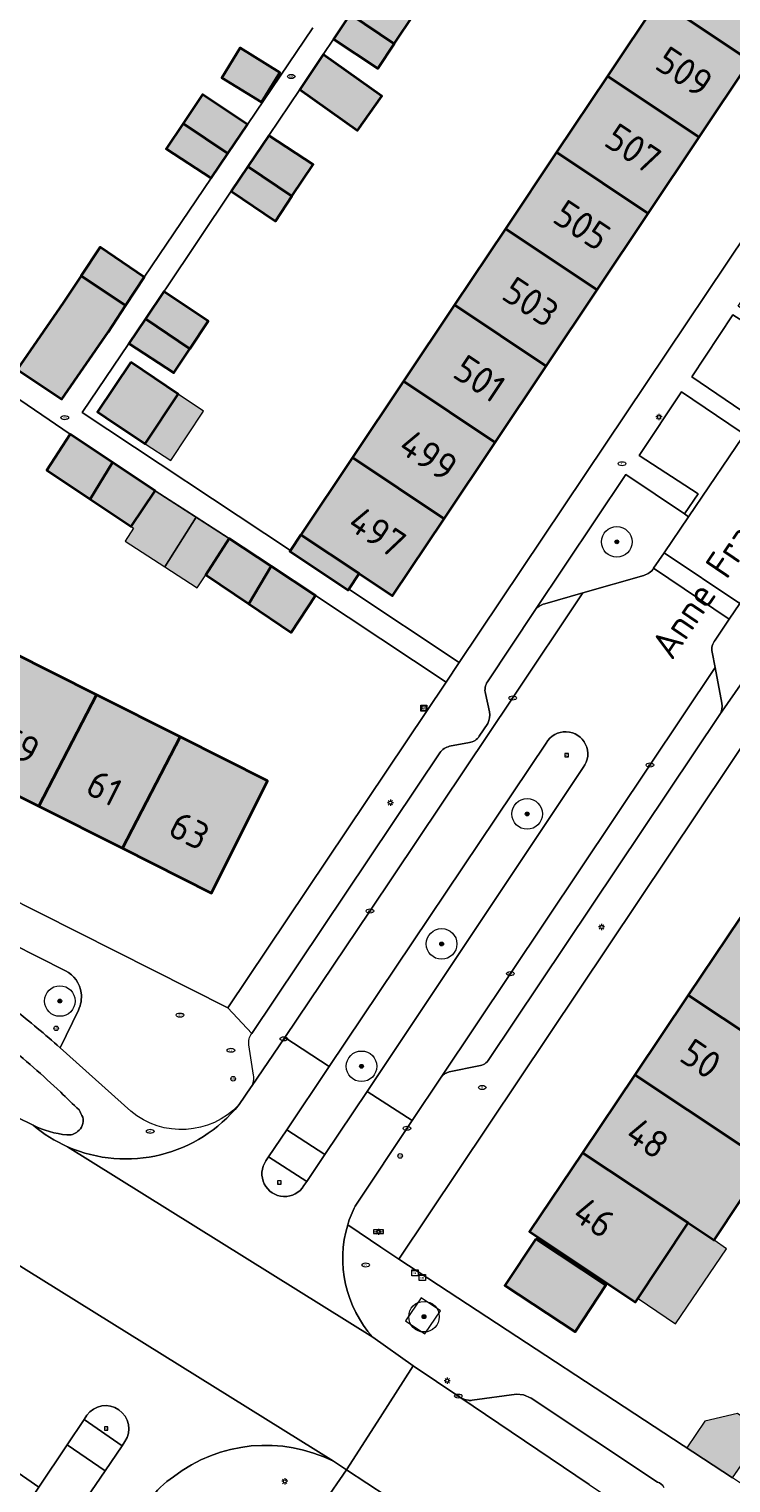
# Model space of a CAD drawing. Header units: metres. Extents: x 125349 to 128236, y 501602 to 503797.
# Tile 450 of 656: x 126841 to 126887, y 502502 to 502597. Entities that reach past the tile are written whole.
import ezdxf
from ezdxf.enums import TextEntityAlignment as Align

# ---------------------------------------------------------------- set-up
doc = ezdxf.new("R2010")
doc.units = ezdxf.units.M
doc.layers.get('0').update_dxf_attribs({"linetype": 'CONTINUOUS'})
for name, color, linetype, lineweight in [('B-WE-GR-BEPLANTING_CULTUUR_BODEMBEDEKKER-GV', 90, 'CONTINUOUS', 18), ('B-WE-GR-BEPLANTING_CULTUUR_HEESTERS-GV', 90, 'CONTINUOUS', 18), ('B-WE-GR-BOOM-S-500', 90, 'CONTINUOUS', 18), ('B-WE-IE-MEUBILAIR-S', 7, 'CONTINUOUS', 18), ('B-WE-IE-MEUBILAIR_WEGMEUBILAIR-GV', 7, 'CONTINUOUS', 18), ('B-WE-OG-BEBOUWING-GV', 7, 'CONTINUOUS', 35), ('B-WE-OG-BEBOUWING-T18', 10, 'CONTINUOUS', 18), ('B-WE-OG-BEBOUWING_OVERBOUWING-GV', 7, 'CONTINUOUS', 18), ('B-WE-OG-TERREIN_ERF-GV', 7, 'CONTINUOUS', 18), ('B-WE-OG-TOPOGRAFIE-T18', 10, 'CONTINUOUS', 18), ('B-WE-VH-GESLOTENVERHARDING_ASFALT-GV', 10, 'CONTINUOUS', 18), ('B-WE-VH-OPENVERHARDING-GV', 90, 'CONTINUOUS', 18), ('B-WE-VH-OPENVERHARDING_BETONSTRAATSTEEN-GV', 90, 'CONTINUOUS', 18), ('B-WE-VH-OPENVERHARDING_TEGEL-GV', 90, 'CONTINUOUS', 18)]:
    doc.layers.add(name, color=color, linetype=linetype, lineweight=lineweight)
doc.layers.add('B-WE-OG-BEBOUWING-V', color=7, linetype='CONTINUOUS', lineweight=18, true_color=0xcc646e)
doc.layers.add('B-WE-OG-BEBOUWING_OVERBOUWING-V', color=7, linetype='CONTINUOUS', lineweight=18, true_color=0xcc646e)
doc.styles.add('NLCS-ISO', font='NLCS-ISO.ttf')
doc.styles.add('NLCS-ISO-M1000-T18', font='NLCS-ISO.ttf', dxfattribs={"height": 1.8})

# ---------------------------------------------------------------- blocks, each defined once
blk = doc.blocks.new('SIE-MEUBILAIR_BORD_VERKEER-SO')
blk.add_lwpolyline([(-0.5625, -0.5625), (0.5625, -0.5625), (0.5625, 0.5625), (-0.5625, 0.5625)], close=True)
at = {"style": 'NLCS-ISO'}
blk.add_text('vb', height=0.75, dxfattribs=at).set_placement((0, 0), align=Align.MIDDLE_CENTER)
blk = doc.blocks.new('SIE-MEUBILAIR_BORD_STRAATNAAM-SO')
blk.add_lwpolyline([(-1.62, -0.62), (1.62, -0.62), (1.62, 0.62), (-1.62, 0.62)], close=True)
at = {"style": 'NLCS-ISO'}
blk.add_text('straat', height=0.75, dxfattribs=at).set_placement((0, 0.08), align=Align.MIDDLE_CENTER)
blk = doc.blocks.new('SIE-MEUBILAIR_BORD_LOCATIEPAAL-SO')
blk.add_lwpolyline([(-0.75, -0.75), (0.75, -0.75), (0.75, 0.75), (-0.75, 0.75)], close=True)
at = {"style": 'NLCS-ISO'}
blk.add_text('lp', height=0.75, dxfattribs=at).set_placement((0.01, 0.12), align=Align.MIDDLE_CENTER)
blk = doc.blocks.new('SIE-MEUBILAIR_KAST_CAI-SO')
for points in [[(-1, 1), (1, 1), (1, 0.84), (-1, 0.84)], [(-1, 0.76), (1, 0.76), (1, -1), (-1, -1)]]:
    blk.add_lwpolyline(points, close=True)
at = {"style": 'NLCS-ISO'}
blk.add_text('cai', height=0.75, dxfattribs=at).set_placement((0, 0), align=Align.MIDDLE_CENTER)
blk = doc.blocks.new('SIE-MEUBILAIR_KAST_TELECOM-SO')
for points in [[(-1, 1), (1, 1), (1, 0.84), (-1, 0.84)], [(-1, 0.76), (1, 0.76), (1, -1), (-1, -1)]]:
    blk.add_lwpolyline(points, close=True)
at = {"style": 'NLCS-ISO'}
blk.add_text('tele', height=0.75, dxfattribs=at).set_placement((0, 0), align=Align.MIDDLE_CENTER)
blk = doc.blocks.new('SIE-MEUBILAIR_PAAL_LICHTMAST-SO')
for points in [[(-0.62, 0), (-1, 0)], [(-0.71, 0.71), (-0.44, 0.44)], [(0, 1), (0, 0.62)], [(0.44, 0.44), (0.71, 0.71)], [(1, 0), (0.62, 0)], [(-0.71, -0.71), (-0.44, -0.44)], [(0, -0.62), (0, -1)], [(0.44, -0.44), (0.71, -0.71)]]:
    blk.add_lwpolyline(points)
blk.add_circle((0, 0), 0.5)
blk = doc.blocks.new('SIE-MEUBILAIR_PAAL_VERKEERSBORD-SO')
blk.add_circle((0, 0), 0.75)
at = {"style": 'NLCS-ISO'}
blk.add_text('vb', height=0.75, dxfattribs=at).set_placement((0, 0.07), align=Align.MIDDLE_CENTER)
blk = doc.blocks.new('SIE-MEUBILAIR_PUT_KOLK-SO')
blk.add_ellipse((0, 0), major_axis=(1.25, 0), ratio=0.54)
at = {"style": 'NLCS-ISO'}
blk.add_text('klk', height=0.75, dxfattribs=at).set_placement((0.03, 0), align=Align.MIDDLE_CENTER)
blk = doc.blocks.new('SIE-MEUBILAIR_PUT_RIOOLPUT-SO')
blk.add_ellipse((0, 0), major_axis=(1.25, 0), ratio=0.54)
at = {"style": 'NLCS-ISO'}
blk.add_text('ri', height=0.75, dxfattribs=at).set_placement((-0.04, 0.07), align=Align.MIDDLE_CENTER)
blk = doc.blocks.new('SIE-MEUBILAIR_PUT_WATERLEIDINGPUT-SO')
blk.add_ellipse((0, 0), major_axis=(1.25, 0), ratio=0.54)
at = {"style": 'NLCS-ISO'}
blk.add_text('wl', height=0.75, dxfattribs=at).set_placement((-0.14, 0), align=Align.MIDDLE_CENTER)
blk = doc.blocks.new('SIE-MEUBILAIR_PUT_GASPUT-SO')
blk.add_ellipse((0, 0), major_axis=(1.25, 0), ratio=0.54)
at = {"style": 'NLCS-ISO'}
blk.add_text('gas ', height=0.75, dxfattribs=at).set_placement((0.53, 0.16), align=Align.MIDDLE_CENTER)
blk = doc.blocks.new('SGR-BOOM_01-SO')
at = {"linetype": 'ByBlock', "lineweight": 18}
h = blk.add_hatch(color=0, dxfattribs=at)
h.dxf.hatch_style = 1
edge = h.paths.add_edge_path()
edge.add_arc((0, 0), 0.25, 0, 360)
at = {"color": 0, "linetype": 'ByBlock', "lineweight": 18}
for radius in [2, 0.25]:
    blk.add_circle((0, 0), radius, dxfattribs=at)

msp = doc.modelspace()

# ---------------------------------------------------------------- hatches: boundary and pattern name
at = {"layer": 'B-WE-OG-BEBOUWING-V'}
for points in [[(126891.855, 502600.215), (126885.866, 502604.22), (126882.529, 502599.227), (126888.518, 502595.222)], [(126863.646, 502600.171), (126862.374, 502598.268), (126865.256, 502596.341), (126866.538, 502598.26)], [(126885.18, 502590.228), (126888.518, 502595.222), (126882.529, 502599.227), (126879.192, 502594.233)], [(126865.256, 502596.341), (126862.374, 502598.268), (126861.281, 502596.632), (126864.173, 502594.721)], [(126856.565, 502592.519), (126857.77, 502594.47), (126855.176, 502596.071), (126853.971, 502594.12)], [(126860.61, 502595.636), (126859.079, 502593.36), (126862.857, 502590.679), (126864.444, 502592.916)], [(126885.18, 502590.228), (126879.192, 502594.233), (126875.861, 502589.249), (126881.849, 502585.244)], [(126851.455, 502591.13), (126854.38, 502589.174), (126855.657, 502591.057), (126852.716, 502593.018)], [(126851.455, 502591.13), (126850.351, 502589.479), (126853.292, 502587.568), (126854.38, 502589.174)], [(126858.565, 502586.375), (126859.946, 502588.44), (126857.054, 502590.351), (126855.671, 502588.31)], [(126881.849, 502585.244), (126875.861, 502589.249), (126872.523, 502584.255), (126878.511, 502580.249)], [(126854.588, 502586.713), (126857.48, 502584.752), (126858.565, 502586.375), (126855.671, 502588.31)], [(126878.511, 502580.249), (126872.523, 502584.255), (126869.191, 502579.269), (126875.179, 502575.264)], [(126847.687, 502579.225), (126848.914, 502581.088), (126846.023, 502583.049), (126844.776, 502581.171)], [(126847.687, 502579.225), (126844.776, 502581.171), (126843.607, 502579.41), (126840.612, 502575.059), (126843.53, 502573.113), (126846.549, 502577.499)], [(126851.892, 502576.412), (126853.087, 502578.2), (126850.183, 502580.142), (126848.982, 502578.359)], [(126871.848, 502570.279), (126875.179, 502575.264), (126869.191, 502579.269), (126865.859, 502574.284)], [(126848.982, 502578.359), (126847.895, 502576.744), (126850.837, 502574.833), (126851.892, 502576.412)], [(126848.042, 502575.525), (126845.844, 502572.276), (126846.388, 502571.915), (126848.972, 502570.202), (126851.121, 502573.442)], [(126871.848, 502570.279), (126865.859, 502574.284), (126862.527, 502569.299), (126868.516, 502565.294)], [(126844.058, 502570.816), (126842.541, 502568.477), (126845.37, 502566.586), (126846.844, 502568.97)], [(126845.37, 502566.586), (126848.065, 502564.785), (126849.632, 502567.122), (126846.844, 502568.97)], [(126868.516, 502565.294), (126862.527, 502569.299), (126859.152, 502564.248), (126862.956, 502561.716), (126865.149, 502560.256)], [(126855.74, 502559.736), (126857.201, 502562.204), (126854.468, 502564.016), (126852.93, 502561.64)], [(126862.956, 502561.716), (126859.152, 502564.248), (126858.466, 502563.222), (126858.43, 502563.167), (126862.234, 502560.635), (126862.275, 502560.696)], [(126855.74, 502559.736), (126858.521, 502557.852), (126860.11, 502560.276), (126857.201, 502562.204)], [(126842.016, 502546.5), (126845.784, 502553.792), (126840.208, 502556.592), (126836.44, 502549.301)], [(126851.249, 502551.047), (126845.784, 502553.792), (126842.016, 502546.5), (126847.48, 502543.756)], [(126851.249, 502551.047), (126847.48, 502543.756), (126853.297, 502540.834), (126856.966, 502548.176)], [(126891.331, 502529.596), (126894.704, 502534.67), (126887.873, 502539.211), (126884.475, 502534.153)], [(126891.331, 502529.596), (126884.475, 502534.153), (126880.986, 502528.959), (126887.867, 502524.385)], [(126884.472, 502519.279), (126886.158, 502518.137), (126889.562, 502523.258), (126887.867, 502524.385), (126880.986, 502528.959), (126877.558, 502523.855)], [(126884.472, 502519.279), (126877.558, 502523.855), (126874.099, 502518.705), (126876.078, 502517.374), (126881.027, 502514.096)], [(126874.502, 502518.24), (126872.481, 502515.183), (126877.073, 502512.147), (126879.094, 502515.204)]]:
    msp.add_hatch(color=256, dxfattribs=at).paths.add_polyline_path(points)
at = {"layer": 'B-WE-OG-BEBOUWING_OVERBOUWING-V'}
for points in [[(126851.121, 502573.442), (126848.972, 502570.202), (126850.638, 502569.097), (126852.787, 502572.337)], [(126849.632, 502567.122), (126848.065, 502564.785), (126848.216, 502564.687), (126847.661, 502563.828), (126850.261, 502562.145), (126852.313, 502565.4)], [(126852.313, 502565.4), (126850.261, 502562.145), (126852.372, 502560.779), (126852.93, 502561.64), (126854.468, 502564.016)], [(126884.472, 502519.279), (126881.188, 502514.338), (126883.648, 502512.672), (126886.974, 502517.584), (126886.158, 502518.137)], [(126887.373, 502502.614), (126889.452, 502505.625), (126887.687, 502506.805), (126885.555, 502506.322), (126884.385, 502504.57)]]:
    msp.add_hatch(color=256, dxfattribs=at).paths.add_polyline_path(points)

# ---------------------------------------------------------------- linework, layer by layer
at = {"layer": 'B-WE-GR-BEPLANTING_CULTUUR_BODEMBEDEKKER-GV', "flags": 128}
for points in [[(126882.21, 502562.061), (126882.902, 502563.079), (126884.499, 502565.428), (126884.228, 502565.61), (126880.386, 502568.185), (126874.434, 502559.306)], [(126877.584, 502560.451), (126881.564, 502561.589)], [(126886.541, 502552.492), (126890.543, 502558.248), (126892.569, 502558.765), (126893.592, 502560.666), (126892.656, 502561.18)], [(126892.656, 502561.18), (126888.137, 502560.206), (126887.843, 502559.768), (126887.151, 502558.735)], [(126875.095, 502559.739), (126877.584, 502560.451)], [(126887.151, 502558.735), (126886.23, 502557.36)], [(126886.03, 502556.574), (126886.223, 502555.57)], [(126886.223, 502555.57), (126886.67, 502553.24)], [(126843.757, 502535.746), (126833.24, 502541.06), (126832.177, 502538.98)], [(126843.408, 502530.72), (126844.603, 502533.186)], [(126845.16, 502506.707), (126844.977, 502506.433), (126847.462, 502504.709)], [(126844.529, 502500.392), (126846.348, 502503.07), (126843.872, 502504.777), (126842.022, 502502.007), (126840.669, 502500), (126823.409, 502474.403)], [(126847.462, 502504.709), (126847.649, 502504.984)]]:
    msp.add_lwpolyline(points, dxfattribs=at)
at = {"layer": 'B-WE-GR-BEPLANTING_CULTUUR_BODEMBEDEKKER-GV'}
for points in [[(126881.564, 502561.589, 0.173498), (126882.21, 502562.061)], [(126874.434, 502559.306, -0.171631), (126875.095, 502559.739)], [(126886.23, 502557.36, 0.22368), (126886.03, 502556.574)], [(126886.67, 502553.24, -0.161571), (126886.541, 502552.492)], [(126844.784, 502534.304, 0.249984), (126843.757, 502535.746)], [(126844.603, 502533.186, 0.14951), (126844.784, 502534.304)], [(126840.383, 502533.231, -0.019508), (126843.408, 502530.72)], [(126847.649, 502504.984, 0.975806), (126845.16, 502506.707)]]:
    msp.add_lwpolyline(points, format="xyb", dxfattribs=at)
at = {"layer": 'B-WE-GR-BEPLANTING_CULTUUR_HEESTERS-GV'}
msp.add_lwpolyline([(126877.61, 502549.045, 1.071723), (126875.185, 502550.636)], format="xyb", dxfattribs=at)
at = {"layer": 'B-WE-GR-BEPLANTING_CULTUUR_HEESTERS-GV', "flags": 128}
for points in [[(126875.185, 502550.636), (126861.002, 502529.502)], [(126863.492, 502527.867), (126877.61, 502549.045)], [(126861.002, 502529.502), (126858.225, 502525.356), (126860.713, 502523.734), (126863.492, 502527.867)]]:
    msp.add_lwpolyline(points, dxfattribs=at)
at = {"layer": 'B-WE-IE-MEUBILAIR_WEGMEUBILAIR-GV', "flags": 128}
msp.add_lwpolyline([(126867.022, 502514.375), (126865.998, 502512.867), (126867.25, 502512.021), (126868.274, 502513.529)], close=True, dxfattribs=at)
at = {"layer": 'B-WE-OG-BEBOUWING-GV', "flags": 128}
for points in [[(126891.855, 502600.215), (126885.866, 502604.22), (126882.529, 502599.227), (126888.518, 502595.222)], [(126863.646, 502600.171), (126862.374, 502598.268), (126865.256, 502596.341), (126866.538, 502598.26)], [(126885.18, 502590.228), (126888.518, 502595.222), (126882.529, 502599.227), (126879.192, 502594.233)], [(126865.256, 502596.341), (126862.374, 502598.268), (126861.281, 502596.632), (126864.173, 502594.721)], [(126856.565, 502592.519), (126857.77, 502594.47), (126855.176, 502596.071), (126853.971, 502594.12)], [(126860.61, 502595.636), (126859.079, 502593.36), (126862.857, 502590.679), (126864.444, 502592.916)], [(126885.18, 502590.228), (126879.192, 502594.233), (126875.861, 502589.249), (126881.849, 502585.244)], [(126851.455, 502591.13), (126854.38, 502589.174), (126855.657, 502591.057), (126852.716, 502593.018)], [(126851.455, 502591.13), (126850.351, 502589.479), (126853.292, 502587.568), (126854.38, 502589.174)], [(126858.565, 502586.375), (126859.946, 502588.44), (126857.054, 502590.351), (126855.671, 502588.31)], [(126881.849, 502585.244), (126875.861, 502589.249), (126872.523, 502584.255), (126878.511, 502580.249)], [(126854.588, 502586.713), (126857.48, 502584.752), (126858.565, 502586.375), (126855.671, 502588.31)], [(126878.511, 502580.249), (126872.523, 502584.255), (126869.191, 502579.269), (126875.179, 502575.264)], [(126847.687, 502579.225), (126848.914, 502581.088), (126846.023, 502583.049), (126844.776, 502581.171)], [(126847.687, 502579.225), (126844.776, 502581.171), (126843.607, 502579.41), (126840.612, 502575.059), (126843.53, 502573.113), (126846.549, 502577.499)], [(126851.892, 502576.412), (126853.087, 502578.2), (126850.183, 502580.142), (126848.982, 502578.359)], [(126871.848, 502570.279), (126875.179, 502575.264), (126869.191, 502579.269), (126865.859, 502574.284)], [(126848.982, 502578.359), (126847.895, 502576.744), (126850.837, 502574.833), (126851.892, 502576.412)], [(126848.042, 502575.525), (126845.844, 502572.276), (126846.388, 502571.915), (126848.972, 502570.202), (126851.121, 502573.442)], [(126871.848, 502570.279), (126865.859, 502574.284), (126862.527, 502569.299), (126868.516, 502565.294)], [(126844.058, 502570.816), (126842.541, 502568.477), (126845.37, 502566.586), (126846.844, 502568.97)], [(126845.37, 502566.586), (126848.065, 502564.785), (126849.632, 502567.122), (126846.844, 502568.97)], [(126868.516, 502565.294), (126862.527, 502569.299), (126859.152, 502564.248), (126862.956, 502561.716), (126865.149, 502560.256)], [(126855.74, 502559.736), (126857.201, 502562.204), (126854.468, 502564.016), (126852.93, 502561.64)], [(126862.956, 502561.716), (126859.152, 502564.248), (126858.466, 502563.222), (126858.43, 502563.167), (126862.234, 502560.635), (126862.275, 502560.696)], [(126855.74, 502559.736), (126858.521, 502557.852), (126860.11, 502560.276), (126857.201, 502562.204)], [(126842.016, 502546.5), (126845.784, 502553.792), (126840.208, 502556.592), (126836.44, 502549.301)], [(126851.249, 502551.047), (126845.784, 502553.792), (126842.016, 502546.5), (126847.48, 502543.756)], [(126851.249, 502551.047), (126847.48, 502543.756), (126853.297, 502540.834), (126856.966, 502548.176)], [(126891.331, 502529.596), (126894.704, 502534.67), (126887.873, 502539.211), (126884.475, 502534.153)], [(126891.331, 502529.596), (126884.475, 502534.153), (126880.986, 502528.959), (126887.867, 502524.385)], [(126884.472, 502519.279), (126886.158, 502518.137), (126889.562, 502523.258), (126887.867, 502524.385), (126880.986, 502528.959), (126877.558, 502523.855)], [(126884.472, 502519.279), (126877.558, 502523.855), (126874.099, 502518.705), (126876.078, 502517.374), (126881.027, 502514.096)], [(126874.502, 502518.24), (126872.481, 502515.183), (126877.073, 502512.147), (126879.094, 502515.204)]]:
    msp.add_lwpolyline(points, close=True, dxfattribs=at)
at = {"layer": 'B-WE-OG-BEBOUWING_OVERBOUWING-GV', "flags": 128}
for points in [[(126851.121, 502573.442), (126848.972, 502570.202), (126850.638, 502569.097), (126852.787, 502572.337)], [(126849.632, 502567.122), (126848.065, 502564.785), (126848.216, 502564.687), (126847.661, 502563.828), (126850.261, 502562.145), (126852.313, 502565.4)], [(126852.313, 502565.4), (126850.261, 502562.145), (126852.372, 502560.779), (126852.93, 502561.64), (126854.468, 502564.016)], [(126884.472, 502519.279), (126881.188, 502514.338), (126883.648, 502512.672), (126886.974, 502517.584), (126886.158, 502518.137)], [(126887.373, 502502.614), (126889.452, 502505.625), (126887.687, 502506.805), (126885.555, 502506.322), (126884.385, 502504.57)]]:
    msp.add_lwpolyline(points, close=True, dxfattribs=at)
at = {"layer": 'B-WE-OG-TERREIN_ERF-GV', "flags": 128}
for points in [[(126860.862, 502649.962), (126819.999, 502588.801), (126840.612, 502575.059), (126843.607, 502579.41), (126844.776, 502581.171), (126846.023, 502583.049), (126848.914, 502581.088), (126853.292, 502587.568), (126850.351, 502589.479), (126851.455, 502591.13), (126852.716, 502593.018), (126855.657, 502591.057), (126859.935, 502597.387)], [(126866.538, 502598.26), (126865.256, 502596.341), (126864.173, 502594.721), (126861.281, 502596.632), (126860.61, 502595.636), (126864.444, 502592.916), (126862.857, 502590.679), (126859.079, 502593.36), (126857.054, 502590.351), (126859.946, 502588.44), (126858.565, 502586.375), (126857.48, 502584.752), (126854.588, 502586.713), (126850.311, 502580.333), (126850.183, 502580.142), (126853.087, 502578.2), (126851.892, 502576.412), (126850.837, 502574.833), (126847.895, 502576.744), (126844.855, 502572.25), (126858.466, 502563.222), (126859.152, 502564.248), (126862.527, 502569.299), (126865.859, 502574.284), (126869.191, 502579.269), (126872.523, 502584.255), (126875.861, 502589.249), (126879.192, 502594.233), (126882.529, 502599.227)], [(126839.374, 502574.004), (126844.058, 502570.816), (126846.844, 502568.97), (126849.632, 502567.122), (126854.468, 502564.016), (126857.201, 502562.204), (126860.11, 502560.276), (126868.643, 502554.621), (126869.501, 502555.903), (126862.275, 502560.696), (126862.234, 502560.635), (126858.43, 502563.167), (126858.466, 502563.222), (126844.855, 502572.25), (126847.895, 502576.744), (126848.982, 502578.359), (126850.183, 502580.142), (126850.311, 502580.333), (126854.588, 502586.713), (126855.671, 502588.31), (126857.054, 502590.351), (126859.079, 502593.36), (126860.61, 502595.636), (126861.281, 502596.632), (126862.374, 502598.268)], [(126859.935, 502597.387), (126855.657, 502591.057), (126854.38, 502589.174), (126853.292, 502587.568), (126848.914, 502581.088), (126847.687, 502579.225), (126846.549, 502577.499), (126843.53, 502573.113), (126840.612, 502575.059)], [(126888.518, 502595.222), (126885.18, 502590.228), (126881.849, 502585.244), (126878.511, 502580.249), (126875.179, 502575.264), (126871.848, 502570.279), (126868.516, 502565.294), (126865.149, 502560.256), (126862.956, 502561.716), (126862.275, 502560.696), (126869.501, 502555.903), (126879.063, 502570.181), (126890.978, 502587.957)], [(126800.447, 502560.517), (126854.384, 502533.329), (126868.643, 502554.621), (126860.11, 502560.276), (126858.521, 502557.852), (126855.74, 502559.736), (126852.93, 502561.64), (126854.468, 502564.016), (126849.632, 502567.122), (126848.065, 502564.785), (126845.37, 502566.586), (126842.541, 502568.477), (126844.058, 502570.816), (126839.374, 502574.004)]]:
    msp.add_lwpolyline(points, dxfattribs=at)
for points in [[(126856.565, 502592.519), (126853.971, 502594.12), (126855.176, 502596.071), (126857.77, 502594.47)], [(126848.042, 502575.525), (126851.121, 502573.442), (126848.972, 502570.202), (126846.388, 502571.915), (126845.844, 502572.276)], [(126812.237, 502569.85), (126812.561, 502570.478), (126818.163, 502567.665), (126823.657, 502564.905), (126829.159, 502562.142), (126834.811, 502559.303), (126840.208, 502556.592), (126845.784, 502553.792), (126851.249, 502551.047), (126856.966, 502548.176), (126853.297, 502540.834), (126847.48, 502543.756), (126842.016, 502546.5), (126836.44, 502549.301), (126831.042, 502552.012), (126825.391, 502554.85), (126819.889, 502557.614), (126814.395, 502560.373), (126808.793, 502563.187), (126809.849, 502565.23), (126808.062, 502566.128), (126810.449, 502570.748)], [(126892.413, 502509.916), (126890.088, 502511.503), (126891.985, 502514.264), (126893.928, 502517.092), (126896.154, 502515.557), (126899.283, 502520.408), (126897.056, 502521.893), (126898.866, 502524.587), (126900.745, 502527.384), (126902.972, 502525.949), (126905.758, 502531.255), (126903.329, 502532.594), (126904.87, 502535.416), (126906.523, 502538.443), (126907.863, 502540.896), (126910.308, 502539.615), (126912.59, 502543.469), (126891.028, 502554.963), (126865.542, 502516.907), (126887.373, 502502.614)], [(126877.558, 502523.855), (126880.986, 502528.959), (126884.475, 502534.153), (126887.873, 502539.211), (126891.357, 502544.398), (126895.002, 502549.825), (126901.782, 502545.318), (126898.163, 502539.874), (126894.704, 502534.67), (126891.331, 502529.596), (126887.867, 502524.385), (126889.562, 502523.258), (126886.158, 502518.137), (126884.472, 502519.279), (126881.027, 502514.096), (126876.078, 502517.374), (126874.099, 502518.705)], [(126874.502, 502518.24), (126879.094, 502515.204), (126877.073, 502512.147), (126872.481, 502515.183)]]:
    msp.add_lwpolyline(points, close=True, dxfattribs=at)
at = {"layer": 'B-WE-VH-GESLOTENVERHARDING_ASFALT-GV', "flags": 128}
for points in [[(126856.867, 502523.328), (126857.041, 502523.587), (126858.225, 502525.356), (126861.002, 502529.502), (126858.099, 502531.393), (126855.913, 502528.188), (126855.907, 502528.179), (126855.892, 502528.157)], [(126841.64, 502525.65), (126840.582, 502526.181), (126831.626, 502530.886)], [(126855.892, 502528.157), (126855.104, 502527.002)], [(126862.699, 502520.375), (126866.416, 502525.962), (126863.492, 502527.867), (126860.713, 502523.734), (126859.533, 502521.979), (126859.352, 502521.709)], [(126840.026, 502516.93), (126861.283, 502503.69), (126862.132, 502503.132), (126864.332, 502506.556), (126866.5, 502509.931), (126863.861, 502511.794), (126843.901, 502524.25)], [(126843.901, 502524.25), (126863.861, 502511.794)], [(126861.283, 502503.69), (126840.026, 502516.93)], [(126877.986, 502502.165), (126869.545, 502507.878), (126866.5, 502509.931), (126864.332, 502506.556), (126862.132, 502503.132), (126864.779, 502501.392)], [(126844.977, 502506.433), (126845.16, 502506.707)], [(126839.136, 502503.983), (126842.022, 502502.007), (126843.872, 502504.777), (126844.977, 502506.433)], [(126847.649, 502504.984), (126847.462, 502504.709), (126846.348, 502503.07), (126844.529, 502500.392), (126845.094, 502500), (126847.418, 502498.389), (126848.489, 502500)]]:
    msp.add_lwpolyline(points, dxfattribs=at)
at = {"layer": 'B-WE-VH-GESLOTENVERHARDING_ASFALT-GV'}
for points in [[(126855.104, 502527.002, -0.339563), (126843.901, 502524.25)], [(126843.901, 502524.25, -0.070751), (126841.64, 502525.65)], [(126859.352, 502521.709, -1.02974), (126856.867, 502523.328)], [(126862.211, 502519.156, -0.04271), (126862.699, 502520.375)], [(126863.861, 502511.794, -0.263492), (126862.211, 502519.156)], [(126845.16, 502506.707, -0.975806), (126847.649, 502504.984)], [(126850.819, 502502.686, -0.287456), (126861.283, 502503.69)], [(126849.257, 502501.156, -0.093787), (126850.819, 502502.686)]]:
    msp.add_lwpolyline(points, format="xyb", dxfattribs=at)
at = {"layer": 'B-WE-VH-OPENVERHARDING-GV', "flags": 128}
for points in [[(126929.069, 502637.358), (126929.167, 502637.511), (126929.649, 502638.258), (126930.62, 502639.753), (126929.462, 502646.564), (126926.448, 502642.076), (126925.514, 502639.547), (126911.947, 502619.281), (126911.118, 502618.042), (126890.978, 502587.957), (126879.063, 502570.181), (126869.501, 502555.903), (126868.643, 502554.621), (126854.384, 502533.329), (126855.945, 502531.645)], [(126871.344, 502554.634), (126874.434, 502559.306), (126880.386, 502568.185), (126884.228, 502565.61), (126885.119, 502566.92), (126881.268, 502569.422), (126884.021, 502573.593), (126887.862, 502570.998), (126888.521, 502571.985), (126884.701, 502574.572), (126887.39, 502578.635), (126891.592, 502575.976), (126891.877, 502576.403), (126887.725, 502579.188), (126891.467, 502584.786), (126892.973, 502583.843)], [(126886.23, 502557.36), (126887.151, 502558.735), (126882.21, 502562.061)], [(126881.564, 502561.589), (126877.584, 502560.451), (126872.993, 502553.58), (126863.661, 502539.657), (126858.099, 502531.393)], [(126862.211, 502519.156), (126862.282, 502519.1), (126864.368, 502517.697), (126865.542, 502516.907), (126891.028, 502554.963), (126893.677, 502556.566), (126895.913, 502560.755), (126894.338, 502561.62), (126892.656, 502561.18)], [(126892.656, 502561.18), (126893.592, 502560.666), (126892.569, 502558.765), (126890.543, 502558.248), (126886.541, 502552.492)], [(126886.223, 502555.57), (126886.03, 502556.574)], [(126866.416, 502525.962), (126868.317, 502528.806), (126872.845, 502535.565), (126881.969, 502549.199), (126886.223, 502555.57)], [(126871.484, 502552.685), (126871.212, 502553.877)], [(126886.541, 502552.492), (126871.444, 502529.961)], [(126870.814, 502551.085), (126871.372, 502551.92)], [(126858.099, 502531.393), (126861.002, 502529.502), (126875.185, 502550.636)], [(126868.872, 502550.422), (126870.162, 502550.681)], [(126855.945, 502531.645), (126868.234, 502549.994)], [(126877.61, 502549.045), (126863.492, 502527.867), (126866.416, 502525.962)], [(126831.626, 502530.886), (126840.582, 502526.181), (126841.64, 502525.65)], [(126870.792, 502529.542), (126868.833, 502529.145)], [(126868.317, 502528.806), (126866.416, 502525.962)], [(126866.416, 502525.962), (126862.699, 502520.375)], [(126869.545, 502507.878), (126877.986, 502502.165), (126881.252, 502500), (126883.815, 502498.303)], [(126882.472, 502502.335), (126874.196, 502507.815), (126873.696, 502508.032), (126873.247, 502508.069), (126870.344, 502507.68)]]:
    msp.add_lwpolyline(points, dxfattribs=at)
for points in [[(126882.902, 502563.079), (126887.843, 502559.768), (126888.137, 502560.206), (126895.161, 502570.8), (126897.403, 502574.149), (126892.503, 502577.359), (126891.877, 502576.403), (126891.592, 502575.976), (126888.478, 502571.314), (126884.499, 502565.428)], [(126882.902, 502563.079), (126882.21, 502562.061), (126887.151, 502558.735), (126887.843, 502559.768)], [(126846.348, 502503.07), (126847.462, 502504.709), (126844.977, 502506.433), (126843.872, 502504.777)]]:
    msp.add_lwpolyline(points, close=True, dxfattribs=at)
at = {"layer": 'B-WE-VH-OPENVERHARDING-GV'}
for points in [[(126882.21, 502562.061, -0.173498), (126881.564, 502561.589)], [(126886.03, 502556.574, -0.22368), (126886.23, 502557.36)], [(126871.212, 502553.877, -0.21116), (126871.344, 502554.634)], [(126871.372, 502551.92, 0.149078), (126871.484, 502552.685)], [(126875.185, 502550.636, -1.071723), (126877.61, 502549.045)], [(126868.234, 502549.994, -0.210109), (126868.872, 502550.422)], [(126870.162, 502550.681, 0.220017), (126870.814, 502551.085)], [(126843.447, 502527.823, 0.014815), (126839.843, 502530.975)], [(126871.444, 502529.961, -0.225134), (126870.792, 502529.542)], [(126868.833, 502529.145, 0.160382), (126868.317, 502528.806)], [(126844.648, 502526.656, -0.014355), (126843.447, 502527.823)], [(126844.896, 502526.176, 0.008277), (126844.648, 502526.656)], [(126844.848, 502525.648, 0.132514), (126844.896, 502526.176)], [(126841.64, 502525.65, 0.086905), (126843.848, 502525.024)], [(126843.848, 502525.024, 0.21318), (126844.552, 502525.248)], [(126844.552, 502525.248, 0.169618), (126844.848, 502525.648)], [(126862.699, 502520.375, 0.04271), (126862.211, 502519.156)], [(126870.096, 502507.68, -0.09777), (126869.545, 502507.878)], [(126870.344, 502507.68, -0.048387), (126870.096, 502507.68)], [(126882.871, 502501.984, 0.208001), (126882.472, 502502.335)]]:
    msp.add_lwpolyline(points, format="xyb", dxfattribs=at)
at = {"layer": 'B-WE-VH-OPENVERHARDING_BETONSTRAATSTEEN-GV', "flags": 128}
msp.add_lwpolyline([(126884.228, 502565.61), (126884.499, 502565.428), (126888.478, 502571.314), (126891.592, 502575.976), (126887.39, 502578.635), (126884.701, 502574.572), (126888.521, 502571.985), (126887.862, 502570.998), (126884.021, 502573.593), (126881.268, 502569.422), (126885.119, 502566.92)], close=True, dxfattribs=at)
for points in [[(126855.945, 502531.645), (126854.384, 502533.329), (126800.447, 502560.517)], [(126855.913, 502528.188), (126858.099, 502531.393), (126863.661, 502539.657), (126872.993, 502553.58), (126877.584, 502560.451)], [(126877.584, 502560.451), (126875.095, 502559.739)], [(126874.434, 502559.306), (126871.344, 502554.634)], [(126886.223, 502555.57), (126881.969, 502549.199), (126872.845, 502535.565), (126868.317, 502528.806)], [(126886.67, 502553.24), (126886.223, 502555.57)], [(126871.212, 502553.877), (126871.484, 502552.685)], [(126871.444, 502529.961), (126886.541, 502552.492)], [(126871.372, 502551.92), (126870.814, 502551.085)], [(126870.162, 502550.681), (126868.872, 502550.422)], [(126868.234, 502549.994), (126855.945, 502531.645)], [(126832.177, 502538.98), (126833.24, 502541.06), (126843.757, 502535.746)], [(126844.603, 502533.186), (126843.408, 502530.72), (126848.025, 502526.582)], [(126848.025, 502526.582), (126843.408, 502530.72)], [(126856.057, 502528.929), (126855.745, 502530.913)], [(126868.833, 502529.145), (126870.792, 502529.542)], [(126855.104, 502527.002), (126855.892, 502528.157), (126855.907, 502528.179), (126855.913, 502528.188)], [(126857.041, 502523.587), (126856.867, 502523.328)], [(126859.533, 502521.979), (126857.041, 502523.587)], [(126859.352, 502521.709), (126859.533, 502521.979)], [(126864.368, 502517.697), (126862.282, 502519.1), (126862.211, 502519.156)], [(126932.413, 502472.452), (126931.062, 502473.353), (126891.077, 502500), (126888.47, 502501.86), (126887.373, 502502.614), (126865.542, 502516.907), (126864.368, 502517.697)], [(126863.861, 502511.794), (126866.5, 502509.931), (126869.545, 502507.878)], [(126870.344, 502507.68), (126873.247, 502508.069), (126873.696, 502508.032), (126874.196, 502507.815), (126882.472, 502502.335)], [(126822.85, 502473.573), (126823.409, 502474.403), (126840.669, 502500), (126842.022, 502502.007), (126839.136, 502503.983), (126836.449, 502500), (126834.866, 502497.654), (126828.277, 502487.889), (126819.203, 502474.35), (126818.959, 502473.991)], [(126860.636, 502500.95), (126862.132, 502503.132), (126861.283, 502503.69)], [(126864.779, 502501.392), (126862.132, 502503.132), (126860.636, 502500.95), (126862.056, 502500), (126865.615, 502497.618), (126865.793, 502497.867)]]:
    msp.add_lwpolyline(points, dxfattribs=at)
at = {"layer": 'B-WE-VH-OPENVERHARDING_BETONSTRAATSTEEN-GV'}
for points in [[(126875.095, 502559.739, 0.171631), (126874.434, 502559.306)], [(126871.344, 502554.634, 0.21116), (126871.212, 502553.877)], [(126886.541, 502552.492, 0.161571), (126886.67, 502553.24)], [(126871.484, 502552.685, -0.149078), (126871.372, 502551.92)], [(126868.872, 502550.422, 0.210109), (126868.234, 502549.994)], [(126870.814, 502551.085, -0.220017), (126870.162, 502550.681)], [(126843.757, 502535.746, -0.249984), (126844.784, 502534.304)], [(126844.784, 502534.304, -0.14951), (126844.603, 502533.186)], [(126843.408, 502530.72, 0.019508), (126840.383, 502533.231)], [(126855.745, 502530.913, -0.207814), (126855.945, 502531.645)], [(126839.843, 502530.975, -0.014815), (126843.447, 502527.823)], [(126870.792, 502529.542, 0.225134), (126871.444, 502529.961)], [(126855.913, 502528.188, 0.194084), (126856.057, 502528.929)], [(126868.317, 502528.806, -0.160382), (126868.833, 502529.145)], [(126843.447, 502527.823, 0.014355), (126844.648, 502526.656)], [(126843.901, 502524.25, 0.339563), (126855.104, 502527.002)], [(126844.648, 502526.656, -0.008277), (126844.896, 502526.176)], [(126855.104, 502527.002, -0.398359), (126848.025, 502526.582)], [(126844.896, 502526.176, -0.132514), (126844.848, 502525.648)], [(126843.848, 502525.024, -0.086905), (126841.64, 502525.65)], [(126841.64, 502525.65, 0.070751), (126843.901, 502524.25)], [(126844.552, 502525.248, -0.21318), (126843.848, 502525.024)], [(126844.848, 502525.648, -0.169618), (126844.552, 502525.248)], [(126856.867, 502523.328, 1.02974), (126859.352, 502521.709)], [(126862.211, 502519.156, 0.263492), (126863.861, 502511.794)], [(126869.545, 502507.878, 0.09777), (126870.096, 502507.68)], [(126870.096, 502507.68, 0.048387), (126870.344, 502507.68)], [(126861.283, 502503.69, 0.287456), (126850.819, 502502.686)], [(126850.819, 502502.686, 0.093787), (126849.257, 502501.156)], [(126882.472, 502502.335, -0.208001), (126882.871, 502501.984)]]:
    msp.add_lwpolyline(points, format="xyb", dxfattribs=at)
at = {"layer": 'B-WE-VH-OPENVERHARDING_TEGEL-GV', "flags": 128}
msp.add_lwpolyline([(126859.533, 502521.979), (126860.713, 502523.734), (126858.225, 502525.356), (126857.041, 502523.587)], close=True, dxfattribs=at)

# ---------------------------------------------------------------- block references
at = {"layer": 'B-WE-GR-BOOM-S-500', "xscale": 0.5, "yscale": 0.5, "zscale": 0.5}
for p in [(126879.801, 502563.786), (126873.939, 502546.003), (126868.348, 502537.506), (126843.393, 502533.775), (126863.113, 502529.508), (126867.198, 502513.143)]:
    msp.add_blockref('SGR-BOOM_01-SO', p, dxfattribs=at)
at = {"layer": 'B-WE-IE-MEUBILAIR-S', "xscale": 0.2, "yscale": 0.2, "zscale": 0.2}
for name, p in [('SIE-MEUBILAIR_PUT_KOLK-SO', (126858.517, 502594.201)), ('SIE-MEUBILAIR_PUT_KOLK-SO', (126843.717, 502571.906)), ('SIE-MEUBILAIR_PAAL_LICHTMAST-SO', (126882.558, 502571.949)), ('SIE-MEUBILAIR_PUT_RIOOLPUT-SO', (126880.142, 502568.892)), ('SIE-MEUBILAIR_PUT_KOLK-SO', (126872.993, 502553.58)), ('SIE-MEUBILAIR_KAST_TELECOM-SO', (126867.193, 502552.913)), ('SIE-MEUBILAIR_BORD_LOCATIEPAAL-SO', (126867.192, 502552.912)), ('SIE-MEUBILAIR_BORD_VERKEER-SO', (126876.521, 502549.845)), ('SIE-MEUBILAIR_PUT_KOLK-SO', (126881.969, 502549.199)), ('SIE-MEUBILAIR_PAAL_LICHTMAST-SO', (126865.001, 502546.739)), ('SIE-MEUBILAIR_PUT_KOLK-SO', (126863.661, 502539.657)), ('SIE-MEUBILAIR_PAAL_LICHTMAST-SO', (126878.807, 502538.615)), ('SIE-MEUBILAIR_PUT_KOLK-SO', (126872.845, 502535.565)), ('SIE-MEUBILAIR_PUT_GASPUT-SO', (126851.246, 502532.854)), ('SIE-MEUBILAIR_PAAL_VERKEERSBORD-SO', (126843.15, 502531.991)), ('SIE-MEUBILAIR_PUT_KOLK-SO', (126858.035, 502531.304)), ('SIE-MEUBILAIR_PUT_RIOOLPUT-SO', (126854.571, 502530.557)), ('SIE-MEUBILAIR_PAAL_VERKEERSBORD-SO', (126854.722, 502528.693)), ('SIE-MEUBILAIR_PUT_RIOOLPUT-SO', (126871.003, 502528.124)), ('SIE-MEUBILAIR_PUT_WATERLEIDINGPUT-SO', (126849.297, 502525.254)), ('SIE-MEUBILAIR_PUT_KOLK-SO', (126866.077, 502525.45)), ('SIE-MEUBILAIR_PAAL_VERKEERSBORD-SO', (126865.64, 502523.651)), ('SIE-MEUBILAIR_BORD_VERKEER-SO', (126857.74, 502521.912)), ('SIE-MEUBILAIR_BORD_STRAATNAAM-SO', (126864.222, 502518.694)), ('SIE-MEUBILAIR_PAAL_LICHTMAST-SO', (126864.222, 502518.694)), ('SIE-MEUBILAIR_PUT_RIOOLPUT-SO', (126863.393, 502516.523)), ('SIE-MEUBILAIR_KAST_CAI-SO', (126866.611, 502516.01)), ('SIE-MEUBILAIR_KAST_CAI-SO', (126867.086, 502515.704)), ('SIE-MEUBILAIR_PAAL_LICHTMAST-SO', (126868.713, 502508.96)), ('SIE-MEUBILAIR_PUT_KOLK-SO', (126869.447, 502507.954)), ('SIE-MEUBILAIR_BORD_VERKEER-SO', (126846.417, 502505.841)), ('SIE-MEUBILAIR_PAAL_LICHTMAST-SO', (126858.095, 502502.382))]:
    msp.add_blockref(name, p, dxfattribs=at)

# ---------------------------------------------------------------- texts
at = {"layer": 'B-WE-OG-BEBOUWING-T18', "style": 'NLCS-ISO-M1000-T18'}
for s, rotation, p in [('509', 326.3, (126884.221, 502594.505)), ('507', 326.2, (126880.874, 502589.493)), ('505', 326.3, (126877.528, 502584.482)), ('503', 326.3, (126874.182, 502579.47)), ('501', 326.3, (126870.836, 502574.459)), ('499', 326.2, (126867.489, 502569.447)), ('497', 326.3, (126864.143, 502564.436)), ('59', 333.3, (126840.736, 502550.5)), ('61', 333.3, (126846.299, 502547.706)), ('63', 333.3, (126851.862, 502544.912)), ('50', 326.1, (126885.299, 502529.999)), ('48', 326.1, (126881.815, 502524.812)), ('46', 326.2, (126878.331, 502519.626))]:
    msp.add_text(s, height=1.8, rotation=rotation, dxfattribs=at).set_placement(p, align=Align.MIDDLE)
at = {"layer": 'B-WE-OG-TOPOGRAFIE-T18', "style": 'NLCS-ISO-M1000-T18'}
msp.add_text('Anne Franklaan', height=1.8, rotation=55.9, dxfattribs=at).set_placement((126887.335, 502563.387), align=Align.MIDDLE)

doc.saveas('drawing.dxf')
